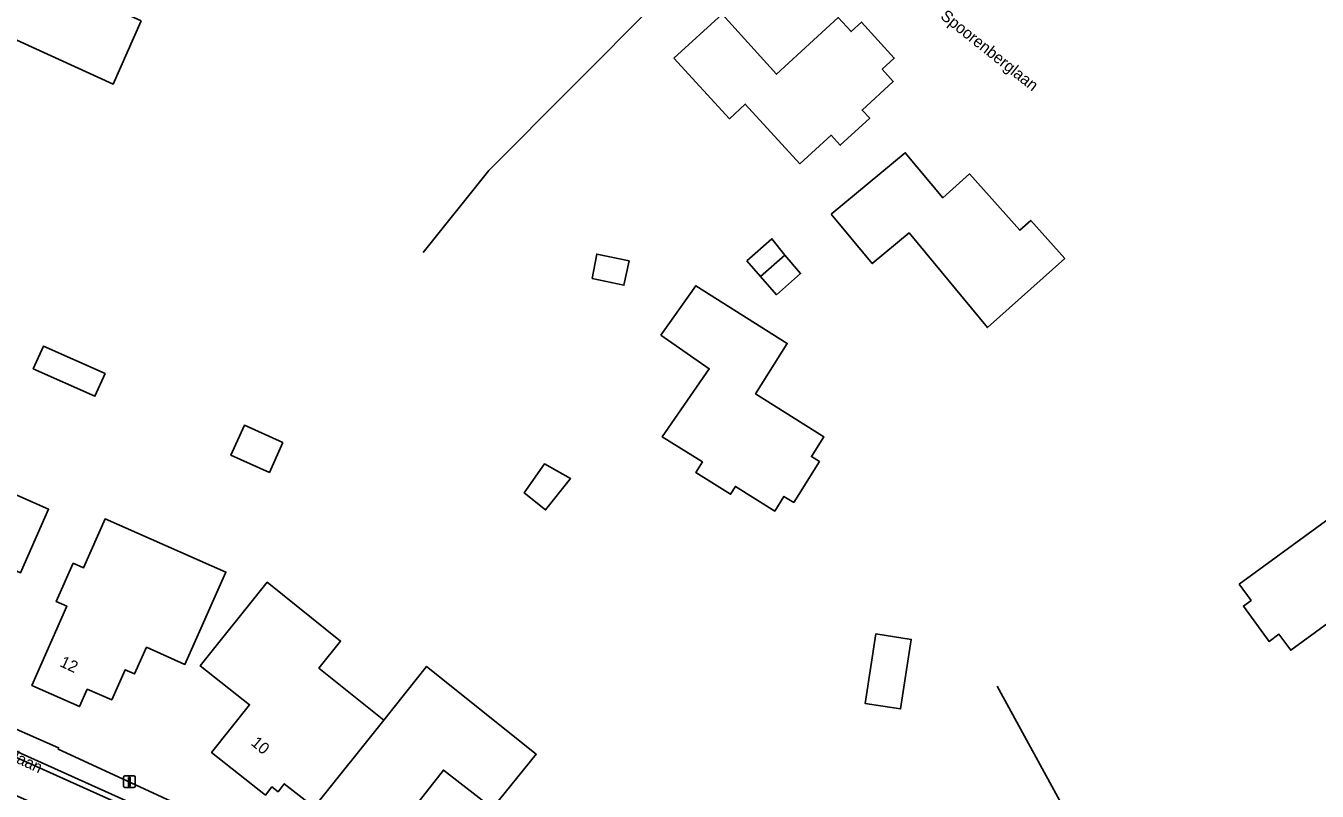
# Model space of a CAD drawing. Extents: x 162156 to 163172, y 378995 to 380779.
# Drawn here: x 162262.1 to 162373.7, y 380267.7 to 380333.8 of the extents above; entities that cross this region are included whole.
import ezdxf

# ---------------------------------------------------------------- set-up
doc = ezdxf.new("R2010")
doc.units = 0
for name, color, linetype in [('IMGEO_Erf', 7, 'Continuous'), ('IMGEO_Hek', 7, 'Continuous'), ('IMGEO_Lichtmast', 7, 'Continuous'), ('IMGEO_Openbare_ruimte_label', 7, 'Continuous'), ('IMGEO_Pand', 7, 'Continuous'), ('IMGEO_Pand_nummerreeks', 7, 'Continuous'), ('IMGEO_Pand_vergunning_verleend', 7, 'Continuous'), ('IMGEO_Parkeervlak_open', 7, 'Continuous'), ('IMGEO_Rijbaan_lokaal_open', 7, 'Continuous')]:
    doc.layers.add(name, color=color, linetype=linetype)

msp = doc.modelspace()

# ---------------------------------------------------------------- linework, layer by layer
at = {"layer": 'IMGEO_Erf'}
for points in [[(162268.98, 380303.76), (162268.1, 380301.8), (162262.78, 380304.18), (162263.66, 380306.14)], [(162284.33, 380297.82), (162283.18, 380295.23), (162279.86, 380296.71), (162281.02, 380299.3)], [(162309.19, 380294.69), (162307.03, 380291.99), (162305.19, 380293.46), (162306.94, 380295.96)], [(162261.69, 380286.57), (162258.05, 380288.17), (162257.36, 380286.6), (162256.35, 380287.05), (162255.11, 380284.23), (162253.27, 380285.04), (162251.46, 380280.92), (162245.51, 380283.55), (162248.82, 380291.07), (162250.01, 380290.54), (162251.66, 380294.29), (162258.93, 380291.08), (162260.13, 380293.8), (162264.11, 380292.04)], [(162279.43, 380286.62), (162275.88, 380278.65), (162272.57, 380280.13), (162271.54, 380277.83), (162270.72, 380278.19), (162269.56, 380275.58), (162267.45, 380276.51), (162266.78, 380275.01), (162262.67, 380276.83), (162265.68, 380283.68), (162264.77, 380284.08), (162266.23, 380287.39), (162267.13, 380286.99), (162268.98, 380291.21)], [(162306.23, 380270.89), (162302.45, 380266.23), (162298.21, 380269.53), (162296.11, 380266.84), (162296.81, 380266.28), (162296.43, 380265.82), (162297.1, 380265.22), (162293.4, 380260.56), (162286.68, 380265.88), (162287.04, 380266.32), (162284.46, 380268.35), (162283.93, 380267.66), (162283.4, 380268.07), (162282.84, 380267.37), (162278.19, 380271.04), (162281.46, 380275.17), (162277.21, 380278.52), (162282.99, 380285.74), (162289.33, 380280.67), (162287.46, 380278.33), (162293.05, 380273.85), (162296.75, 380278.47)], [(162338.62, 380280.81), (162337.7, 380274.8), (162334.65, 380275.27), (162335.57, 380281.28)]]:
    msp.add_lwpolyline(points, close=True, dxfattribs=at)
msp.add_lwpolyline([(162256.89, 380274.98), (162264.97, 380271.46), (162264.94, 380271.34), (162284.65, 380262.24), (162309.06, 380242.98), (162313.48, 380239.46)], dxfattribs=at)
at = {"layer": 'IMGEO_Hek'}
for points in [[(162323.36, 380343.17), (162323.39, 380342.67), (162323.33, 380342.18), (162323.16, 380341.71), (162322.85, 380341.22), (162316.63, 380335.84), (162302.13, 380321.29), (162296.46, 380314.22)], [(162357.14, 380246.26), (162360.72, 380249.92), (162346.03, 380276.77)]]:
    msp.add_lwpolyline(points, dxfattribs=at)
at = {"layer": 'IMGEO_Lichtmast'}
for p, q in [((162270.59, 380268.12), (162270.59, 380268.92)), ((162270.59, 380268.92), (162270.59, 380268.12)), ((162270.69, 380269.02), (162271.47, 380269.02)), ((162271.47, 380269.02), (162270.69, 380269.02)), ((162271.57, 380268.92), (162271.57, 380268.12)), ((162271.57, 380268.12), (162271.57, 380268.92)), ((162271.47, 380268.02), (162270.69, 380268.02)), ((162270.69, 380268.02), (162271.47, 380268.02))]:
    msp.add_line(p, q, dxfattribs=at)
msp.add_lwpolyline([(162271, 380268.89), (162271.15, 380268.89), (162271.15, 380268.14), (162271, 380268.14), (162271, 380268.89)], dxfattribs=at)
for centre, start, end in [((162270.69, 380268.92), 90, 180), ((162270.69, 380268.92), 90, 180), ((162271.47, 380268.92), 0, 90), ((162271.47, 380268.92), 360, 90), ((162270.69, 380268.12), 180, 270), ((162270.69, 380268.12), 180, 270), ((162271.47, 380268.12), 270, 0), ((162271.47, 380268.12), 270, 0)]:
    msp.add_arc(centre, 0.1, start, end, dxfattribs=at)
at = {"layer": 'IMGEO_Pand'}
for points in [[(162268.98, 380303.76), (162263.66, 380306.14), (162262.78, 380304.18), (162268.1, 380301.8)], [(162284.33, 380297.82), (162281.02, 380299.3), (162279.86, 380296.71), (162283.18, 380295.23)], [(162305.19, 380293.46), (162307.03, 380291.99), (162309.19, 380294.69), (162306.94, 380295.96)], [(162251.66, 380294.29), (162250.01, 380290.54), (162248.82, 380291.07), (162245.51, 380283.55), (162251.46, 380280.92), (162253.27, 380285.04), (162255.11, 380284.23), (162256.35, 380287.05), (162257.36, 380286.6), (162258.05, 380288.17), (162261.69, 380286.57), (162264.11, 380292.04), (162260.13, 380293.8), (162258.93, 380291.08)], [(162266.78, 380275.01), (162267.45, 380276.51), (162269.56, 380275.58), (162270.72, 380278.19), (162271.54, 380277.83), (162272.57, 380280.13), (162275.88, 380278.65), (162279.43, 380286.62), (162268.98, 380291.21), (162267.13, 380286.99), (162266.23, 380287.39), (162264.77, 380284.08), (162265.68, 380283.68), (162262.67, 380276.83)], [(162287.04, 380266.32), (162293.05, 380273.85), (162287.46, 380278.33), (162289.33, 380280.67), (162282.99, 380285.74), (162277.21, 380278.52), (162281.46, 380275.17), (162278.19, 380271.04), (162282.84, 380267.37), (162283.4, 380268.07), (162283.93, 380267.66), (162284.46, 380268.35)], [(162335.57, 380281.28), (162334.65, 380275.27), (162337.7, 380274.8), (162338.62, 380280.81)], [(162287.04, 380266.32), (162286.68, 380265.88), (162293.4, 380260.56), (162297.1, 380265.22), (162296.43, 380265.82), (162296.81, 380266.28), (162296.11, 380266.84), (162298.21, 380269.53), (162302.45, 380266.23), (162306.23, 380270.89), (162296.75, 380278.47), (162293.05, 380273.85)]]:
    msp.add_lwpolyline(points, close=True, dxfattribs=at)
at = {"layer": 'IMGEO_Pand_vergunning_verleend'}
for points in [[(162272.11, 380334.22), (162269.69, 380328.76), (162260.66, 380332.87), (162253.73, 380317.65), (162244.68, 380321.77), (162243.26, 380318.66), (162248.17, 380316.43), (162247, 380313.86), (162239.49, 380317.27), (162251.48, 380343.62)], [(162318.12, 380330.99), (162322.29, 380334.8), (162326.97, 380329.61), (162332.31, 380334.5), (162333.42, 380333.29), (162334.32, 380334.11), (162337.16, 380331), (162336.11, 380330.03), (162337.07, 380328.97), (162334.38, 380326.51), (162335.04, 380325.8), (162332.49, 380323.47), (162331.7, 380324.34), (162329, 380321.87), (162324.29, 380327.02), (162322.91, 380325.76)], [(162331.71, 380317.53), (162338.1, 380322.83), (162341.35, 380318.94), (162343.65, 380321), (162348, 380316.14), (162348.94, 380316.98), (162351.88, 380313.69), (162345.22, 380307.73), (162338.44, 380315.91), (162335.25, 380313.26)], [(162324.41, 380313.49), (162326.58, 380315.4), (162327.7, 380313.97), (162325.61, 380312.13)], [(162311.05, 380311.96), (162311.46, 380314.07), (162314.25, 380313.48), (162313.8, 380311.38)], [(162325.61, 380312.13), (162327.7, 380313.97), (162329.06, 380312.39), (162326.99, 380310.57)], [(162316.98, 380307.09), (162320, 380311.34), (162327.91, 380306.36), (162325.17, 380302.01), (162331.07, 380298.3), (162330, 380296.6), (162330.69, 380296.16), (162328.47, 380292.63), (162327.63, 380293.16), (162326.83, 380291.89), (162323.44, 380294.02), (162323.02, 380293.34), (162320.01, 380295.23), (162320.58, 380296.13), (162317.11, 380298.31), (162321.18, 380304.17)], [(162366.96, 380285.57), (162375.8, 380292.03), (162377.31, 380289.82), (162381.19, 380292.66), (162385.98, 380286.09), (162382.04, 380283.21), (162379.93, 380286.1), (162371.4, 380279.87), (162370.38, 380281.26), (162369.53, 380280.64), (162367.31, 380283.68), (162367.98, 380284.17)]]:
    msp.add_lwpolyline(points, close=True, dxfattribs=at)
at = {"layer": 'IMGEO_Parkeervlak_open'}
for points in [[(162313.48, 380239.46), (162309.06, 380242.98), (162284.65, 380262.24), (162264.94, 380271.34), (162264.97, 380271.46), (162256.89, 380274.98), (162234.56, 380284.84), (162233.96, 380283.44)], [(162233.96, 380283.44), (162283.41, 380261.2), (162307.69, 380242.04), (162311.34, 380239.17)]]:
    msp.add_lwpolyline(points, dxfattribs=at)
at = {"layer": 'IMGEO_Rijbaan_lokaal_open'}
msp.add_lwpolyline([(162233.96, 380283.44), (162233.77, 380282.99), (162283.16, 380260.8), (162307.42, 380241.67), (162311.05, 380238.81), (162311.34, 380239.17), (162307.69, 380242.04), (162283.41, 380261.2)], close=True, dxfattribs=at)
msp.add_lwpolyline([(162283.16, 380260.8), (162233.77, 380282.99), (162233.33, 380282.06), (162232.74, 380280.66), (162232.52, 380280.17), (162250.67, 380272.07), (162261.15, 380267.39), (162265.28, 380265.54)], dxfattribs=at)

# ---------------------------------------------------------------- texts
at = {"layer": 'IMGEO_Openbare_ruimte_label'}
for s, rotation, p in [('Spoorenberglaan', 321.4565, (162341.07, 380334.48)), ('Speckenlaan', 335.1008, (162256.27, 380272.49))]:
    msp.add_text(s, height=1, rotation=rotation, dxfattribs=at).set_placement(p)
at = {"layer": 'IMGEO_Pand_nummerreeks'}
for s, rotation, p in [('12', 334.9428, (162265, 380278.52)), ('10', 319.8565, (162281.52, 380271.76))]:
    msp.add_text(s, height=1, rotation=rotation, dxfattribs=at).set_placement(p)

doc.saveas('drawing.dxf')
